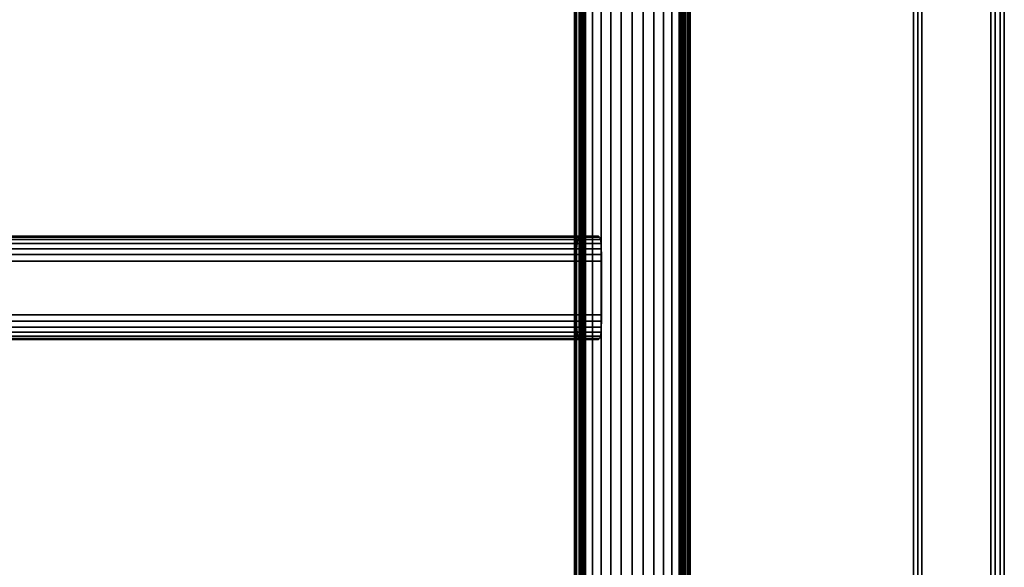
# Model space of a CAD drawing. Header units: inches. Extents: x -213 to 429, y -72 to 85.
# Tile 651 of 656: x 397.91 to 407.47, y 67.16 to 72.47. Entities that reach past the tile are written whole.
import ezdxf
from ezdxf.enums import TextEntityAlignment as Align

# ---------------------------------------------------------------- set-up
doc = ezdxf.new("R2010")
doc.units = ezdxf.units.IN
doc.header["$LTSCALE"] = 96
doc.header["$MEASUREMENT"] = 0
for name, color, linetype in [('A-FURN-3-BE_HOLD-BKCASE-BOTTOM-WOOD-HORIZONTAL', 33, 'Continuous'), ('A-FURN-3-BE_HOLD-BKCASE-BOTTOM-WOOD-TRIM-VERTICAL', 37, 'Continuous'), ('A-FURN-3-BE_HOLD-BKCASE-SHELF-HOLE', 250, 'Continuous'), ('A-FURN-3-BE_HOLD-BKCASE-SHELF-WOOD-HORIZONTAL', 33, 'Continuous'), ('A-FURN-3-BE_HOLD-BKCASE-SHELF-WOOD-TRIM-VERTICAL', 37, 'Continuous'), ('A-FURN-3-BE_HOLD-BKCASE-SIDE-WOOD-TRIM-HORIZONTAL', 37, 'Continuous'), ('A-FURN-3-BE_HOLD-BKCASE-SIDE-WOOD-VERTICAL', 33, 'Continuous'), ('A-FURN-3-BE_HOLD-BKCASE-TOP-FALSE', 251, 'Continuous'), ('A-FURN-3-BE_HOLD-LEG-BASE', 253, 'Continuous'), ('A-FURN-3-BE_HOLD-STOR-TOP-WOOD-HORIZONTAL', 33, 'Continuous'), ('A-FURN-3-BE_HOLD-STOR-TOP-WOOD-TRIM-VERTICAL', 37, 'Continuous'), ('A-FURN-HAWORTH-ATT', 251, 'Continuous')]:
    doc.layers.add(name, color=color, linetype=linetype)
doc.styles.get("Standard").update_dxf_attribs({"font": 'trebuc.ttf'})

# ---------------------------------------------------------------- blocks, each defined once
blk = doc.blocks.new('BMAL-1684-YYYYS-1HG-3D-3')
at = {"layer": 'A-FURN-3-BE_HOLD-STOR-TOP-WOOD-HORIZONTAL'}
for points, invisible_edges in [([(0.04, -0.04, 21.35), (83.93, -0.04, 21.35), (83.93, -15.96, 21.35), (0.04, -15.96, 21.35)], 1), ([(83.93, -15.96, 22.1), (83.93, -0.04, 22.1), (0.04, -0.04, 22.1), (0.04, -15.96, 22.1)], 2)]:
    blk.add_3dface(points, dxfattribs=dict(at, invisible_edges=invisible_edges))
at = {"layer": 'A-FURN-3-BE_HOLD-STOR-TOP-WOOD-TRIM-VERTICAL'}
for points in [[(83.93, -0.04, 21.35), (83.97, -0.04, 21.39), (83.97, -15.96, 21.39), (83.93, -15.96, 21.35)], [(83.93, -15.96, 22.1), (83.97, -15.96, 22.06), (83.97, -0.04, 22.06), (83.93, -0.04, 22.1)], [(83.97, -15.96, 22.06), (83.97, -15.96, 21.39), (83.97, -0.04, 21.39), (83.97, -0.04, 22.06)]]:
    blk.add_3dface(points, dxfattribs=at)
at = {"layer": 'A-FURN-HAWORTH-ATT', "flags": 1}
for tag, p in [('HAWMC', (0, 0)), ('HAWPN', (0, -0.1667)), ('HAWSN', (0, -0.3333))]:
    blk.add_attdef(tag, text='', height=0.1, dxfattribs=at).set_placement(p, align=Align.TOP_CENTER)
blk = doc.blocks.new('BB22N-1630-TTRNN-WITH-GLIDES-3D-3')
at = {"layer": 'A-FURN-3-BE_HOLD-BKCASE-BOTTOM-WOOD-HORIZONTAL'}
for points, invisible_edges in [([(0.04, -0.04, 0.59), (29.92, -0.04, 0.59), (29.92, -15.92, 0.59), (0.04, -15.92, 0.59)], 1), ([(29.92, -15.92, 1.34), (29.92, -0.04, 1.34), (0.04, -0.04, 1.34), (0.04, -15.92, 1.34)], 2)]:
    blk.add_3dface(points, dxfattribs=dict(at, invisible_edges=invisible_edges))
at = {"layer": 'A-FURN-3-BE_HOLD-BKCASE-BOTTOM-WOOD-TRIM-VERTICAL'}
for points in [[(29.92, -0.04, 0.59), (29.96, -0.04, 0.63), (29.96, -15.92, 0.63), (29.92, -15.92, 0.59)], [(29.92, -15.92, 1.34), (29.96, -15.92, 1.3), (29.96, -0.04, 1.3), (29.92, -0.04, 1.34)], [(29.96, -15.92, 1.3), (29.96, -15.92, 0.63), (29.96, -0.04, 0.63), (29.96, -0.04, 1.3)]]:
    blk.add_3dface(points, dxfattribs=at)
at = {"layer": 'A-FURN-3-BE_HOLD-BKCASE-SHELF-HOLE'}
for points, invisible_edges in [([(29.209, -6.357, 12.8453), (29.209, -6.3475, 12.7975), (29.209, -6.3475, 12.7975), (29.209, -6.357, 12.7497)], 8), ([(29.209, -6.357, 15.8453), (29.209, -6.3475, 15.7975), (29.209, -6.3475, 15.7975), (29.209, -6.357, 15.7497)], 8), ([(29.209, -6.3841, 12.8859), (29.209, -6.357, 12.8453), (29.209, -6.357, 12.7497), (29.209, -6.3841, 12.7091)], 10), ([(29.209, -6.3841, 15.8859), (29.209, -6.357, 15.8453), (29.209, -6.357, 15.7497), (29.209, -6.3841, 15.7091)], 10), ([(29.209, -6.4247, 12.913), (29.209, -6.3841, 12.8859), (29.209, -6.3841, 12.7091), (29.209, -6.4247, 12.682)], 10), ([(29.209, -6.4247, 15.913), (29.209, -6.3841, 15.8859), (29.209, -6.3841, 15.7091), (29.209, -6.4247, 15.682)], 10), ([(29.209, -6.4725, 12.9225), (29.209, -6.4247, 12.913), (29.209, -6.4247, 12.682), (29.209, -6.4725, 12.6725)], 10), ([(29.209, -6.4725, 15.9225), (29.209, -6.4247, 15.913), (29.209, -6.4247, 15.682), (29.209, -6.4725, 15.6725)], 10), ([(29.209, -6.5203, 12.913), (29.209, -6.4725, 12.9225), (29.209, -6.4725, 12.6725), (29.209, -6.5203, 12.682)], 10), ([(29.209, -6.5203, 15.913), (29.209, -6.4725, 15.9225), (29.209, -6.4725, 15.6725), (29.209, -6.5203, 15.682)], 10), ([(29.209, -6.5609, 12.8859), (29.209, -6.5203, 12.913), (29.209, -6.5203, 12.682), (29.209, -6.5609, 12.7091)], 10), ([(29.209, -6.5609, 15.8859), (29.209, -6.5203, 15.913), (29.209, -6.5203, 15.682), (29.209, -6.5609, 15.7091)], 10), ([(29.209, -6.588, 12.8453), (29.209, -6.5609, 12.8859), (29.209, -6.5609, 12.7091), (29.209, -6.588, 12.7497)], 10), ([(29.209, -6.588, 15.8453), (29.209, -6.5609, 15.8859), (29.209, -6.5609, 15.7091), (29.209, -6.588, 15.7497)], 10), ([(29.209, -6.5975, 12.7975), (29.209, -6.588, 12.8453), (29.209, -6.588, 12.7497), (29.209, -6.5975, 12.7975)], 2), ([(29.209, -6.5975, 15.7975), (29.209, -6.588, 15.8453), (29.209, -6.588, 15.7497), (29.209, -6.5975, 15.7975)], 2), ([(29.209, -9.247, 12.8453), (29.209, -9.2375, 12.7975), (29.209, -9.2375, 12.7975), (29.209, -9.247, 12.7497)], 8), ([(29.209, -9.247, 15.8453), (29.209, -9.2375, 15.7975), (29.209, -9.2375, 15.7975), (29.209, -9.247, 15.7497)], 8), ([(29.209, -9.2741, 12.8859), (29.209, -9.247, 12.8453), (29.209, -9.247, 12.7497), (29.209, -9.2741, 12.7091)], 10), ([(29.209, -9.2741, 15.8859), (29.209, -9.247, 15.8453), (29.209, -9.247, 15.7497), (29.209, -9.2741, 15.7091)], 10), ([(29.209, -9.3147, 12.913), (29.209, -9.2741, 12.8859), (29.209, -9.2741, 12.7091), (29.209, -9.3147, 12.682)], 10), ([(29.209, -9.3147, 15.913), (29.209, -9.2741, 15.8859), (29.209, -9.2741, 15.7091), (29.209, -9.3147, 15.682)], 10), ([(29.209, -9.3625, 12.9225), (29.209, -9.3147, 12.913), (29.209, -9.3147, 12.682), (29.209, -9.3625, 12.6725)], 10), ([(29.209, -9.3625, 15.9225), (29.209, -9.3147, 15.913), (29.209, -9.3147, 15.682), (29.209, -9.3625, 15.6725)], 10), ([(29.209, -9.4103, 12.913), (29.209, -9.3625, 12.9225), (29.209, -9.3625, 12.6725), (29.209, -9.4103, 12.682)], 10), ([(29.209, -9.4103, 15.913), (29.209, -9.3625, 15.9225), (29.209, -9.3625, 15.6725), (29.209, -9.4103, 15.682)], 10), ([(29.209, -9.4509, 12.8859), (29.209, -9.4103, 12.913), (29.209, -9.4103, 12.682), (29.209, -9.4509, 12.7091)], 10), ([(29.209, -9.4509, 15.8859), (29.209, -9.4103, 15.913), (29.209, -9.4103, 15.682), (29.209, -9.4509, 15.7091)], 10), ([(29.209, -9.478, 12.8453), (29.209, -9.4509, 12.8859), (29.209, -9.4509, 12.7091), (29.209, -9.478, 12.7497)], 10), ([(29.209, -9.478, 15.8453), (29.209, -9.4509, 15.8859), (29.209, -9.4509, 15.7091), (29.209, -9.478, 15.7497)], 10), ([(29.209, -9.4875, 12.7975), (29.209, -9.478, 12.8453), (29.209, -9.478, 12.7497), (29.209, -9.4875, 12.7975)], 2), ([(29.209, -9.4875, 15.7975), (29.209, -9.478, 15.8453), (29.209, -9.478, 15.7497), (29.209, -9.4875, 15.7975)], 2)]:
    blk.add_3dface(points, dxfattribs=dict(at, invisible_edges=invisible_edges))
at = {"layer": 'A-FURN-3-BE_HOLD-BKCASE-SHELF-WOOD-HORIZONTAL', "invisible_edges": 10}
for points in [[(29.17, -15.045, 14.6725), (29.17, -0.9775, 14.6725), (0.79, -0.9775, 14.6725), (0.79, -15.045, 14.6725)], [(29.17, -0.9775, 13.9225), (29.17, -15.045, 13.9225), (0.79, -15.045, 13.9225), (0.79, -0.9775, 13.9225)]]:
    blk.add_3dface(points, dxfattribs=at)
at = {"layer": 'A-FURN-3-BE_HOLD-BKCASE-SHELF-WOOD-TRIM-VERTICAL'}
for points in [[(29.17, -15.045, 14.6725), (29.21, -15.045, 14.6325), (29.21, -0.9775, 14.6325), (29.17, -0.9775, 14.6725)], [(29.17, -0.9775, 13.9225), (29.21, -0.9775, 13.9625), (29.21, -15.045, 13.9625), (29.17, -15.045, 13.9225)], [(29.21, -15.045, 14.6325), (29.21, -15.045, 13.9625), (29.21, -0.9775, 13.9625), (29.21, -0.9775, 14.6325)]]:
    blk.add_3dface(points, dxfattribs=at)
at = {"layer": 'A-FURN-3-BE_HOLD-BKCASE-SIDE-WOOD-TRIM-HORIZONTAL'}
for points in [[(29.21, -0.04, 1.38), (29.25, -0.04, 1.34), (29.25, -15.92, 1.34), (29.21, -15.92, 1.38)], [(29.21, -15.92, 21.31), (29.25, -15.92, 21.35), (29.25, -0.04, 21.35), (29.21, -0.04, 21.31)], [(29.92, -0.04, 21.35), (29.25, -0.04, 21.35), (29.25, -15.92, 21.35), (29.92, -15.92, 21.35)], [(29.96, -15.92, 1.38), (29.92, -15.92, 1.34), (29.92, -0.04, 1.34), (29.96, -0.04, 1.38)], [(29.96, -0.04, 21.31), (29.92, -0.04, 21.35), (29.92, -15.92, 21.35), (29.96, -15.92, 21.31)]]:
    blk.add_3dface(points, dxfattribs=at)
at = {"layer": 'A-FURN-3-BE_HOLD-BKCASE-SIDE-WOOD-VERTICAL'}
for points, invisible_edges in [([(29.21, -15.92, 21.31), (29.21, -0.04, 21.31), (29.21, -0.04, 1.38), (29.21, -15.92, 1.38)], 2), ([(29.96, -0.04, 1.38), (29.96, -0.04, 21.31), (29.96, -15.92, 21.31), (29.96, -15.92, 1.38)], 1)]:
    blk.add_3dface(points, dxfattribs=dict(at, invisible_edges=invisible_edges))
at = {"layer": 'A-FURN-3-BE_HOLD-BKCASE-TOP-FALSE', "invisible_edges": 10}
for points in [[(29.17, -12.92, 21.35), (29.17, -0.9775, 21.35), (0.79, -0.9775, 21.35), (0.79, -12.92, 21.35)], [(29.17, -0.9775, 20.6), (29.17, -12.92, 20.6), (0.79, -12.92, 20.6), (0.79, -0.9775, 20.6)]]:
    blk.add_3dface(points, dxfattribs=at)
at = {"layer": 'A-FURN-3-BE_HOLD-BKCASE-TOP-FALSE'}
for points in [[(29.17, -12.92, 21.35), (29.21, -12.92, 21.31), (29.21, -0.9775, 21.31), (29.17, -0.9775, 21.35)], [(29.17, -0.9775, 20.6), (29.21, -0.9775, 20.64), (29.21, -12.92, 20.64), (29.17, -12.92, 20.6)], [(29.21, -12.92, 21.31), (29.21, -12.92, 20.64), (29.21, -0.9775, 20.64), (29.21, -0.9775, 21.31)]]:
    blk.add_3dface(points, dxfattribs=at)
at = {"layer": 'A-FURN-HAWORTH-ATT', "flags": 1}
for tag, p in [('HAWMC', (0, 0)), ('HAWPN', (0, -0.1667)), ('HAWSN', (0, -0.3333))]:
    blk.add_attdef(tag, text='', height=0.1, dxfattribs=at).set_placement(p, align=Align.TOP_CENTER)
blk = doc.blocks.new('BAZS-1684-S2NN-3D-3')
at = {"layer": 'A-FURN-HAWORTH-ATT', "flags": 1}
for tag, p in [('HAWMC', (0, 0)), ('HAWPN', (0, -0.1667)), ('HAWSN', (0, -0.3333))]:
    blk.add_attdef(tag, text='', height=0.1, dxfattribs=at).set_placement(p, align=Align.TOP_CENTER)
at = {"layer": 'A-FURN-3-BE_HOLD-LEG-BASE'}
mesh = blk.add_polymesh((2, 47), dxfattribs=dict(at, n_close=True))
for k, corner in enumerate([(79.8221, -3.9637, 5.5171), (79.8538, -3.9637, 5.4151), (79.9047, -3.9637, 5.3213), (79.9729, -3.9637, 5.2391), (80.0557, -3.9637, 5.1716), (80.15, -3.9637, 5.1215), (80.2523, -3.9637, 5.0907), (80.3586, -3.9637, 5.0803), (80.4649, -3.9637, 5.0907), (80.5671, -3.9637, 5.1215), (80.6615, -3.9637, 5.1716), (80.7443, -3.9637, 5.2391), (80.8124, -3.9637, 5.3213), (80.8633, -3.9637, 5.4151), (80.8951, -3.9637, 5.5171), (80.9064, -3.9637, 5.6233), (80.92, -3.9637, 7.1805), (80.9173, -3.9637, 7.1904), (80.9099, -3.9637, 7.1977), (80.9, -3.9637, 7.2003), (80.875, -3.9637, 7.2003), (80.865, -3.9637, 7.1977), (80.8577, -3.9637, 7.1904), (80.855, -3.9637, 7.1805), (80.8545, -3.9637, 7.12), (80.853, -3.9637, 7.1097), (80.849, -3.9637, 7.1001), (80.8426, -3.9637, 7.0919), (80.8344, -3.9637, 7.0856), (80.8248, -3.9637, 7.0816), (80.8145, -3.9637, 7.0803), (79.9027, -3.9637, 7.0803), (79.8924, -3.9637, 7.0816), (79.8828, -3.9637, 7.0856), (79.8745, -3.9637, 7.0919), (79.8681, -3.9637, 7.1001), (79.8641, -3.9637, 7.1097), (79.8627, -3.9637, 7.12), (79.8621, -3.9637, 7.1805), (79.8594, -3.9637, 7.1904), (79.8521, -3.9637, 7.1977), (79.8421, -3.9637, 7.2003), (79.8171, -3.9637, 7.2003), (79.8072, -3.9637, 7.1977), (79.7999, -3.9637, 7.1904), (79.7971, -3.9637, 7.1805), (79.8107, -3.9637, 5.6233), (79.8221, -11.9963, 5.5171), (79.8538, -11.9963, 5.4151), (79.9047, -11.9963, 5.3213), (79.9729, -11.9963, 5.2391), (80.0557, -11.9963, 5.1716), (80.15, -11.9963, 5.1215), (80.2523, -11.9963, 5.0907), (80.3586, -11.9963, 5.0803), (80.4649, -11.9963, 5.0907), (80.5671, -11.9963, 5.1215), (80.6615, -11.9963, 5.1716), (80.7443, -11.9963, 5.2391), (80.8124, -11.9963, 5.3213), (80.8633, -11.9963, 5.4151), (80.8951, -11.9963, 5.5171), (80.9064, -11.9963, 5.6233), (80.92, -11.9963, 7.1805), (80.9173, -11.9963, 7.1904), (80.9099, -11.9963, 7.1977), (80.9, -11.9963, 7.2003), (80.875, -11.9963, 7.2003), (80.865, -11.9963, 7.1977), (80.8577, -11.9963, 7.1904), (80.855, -11.9963, 7.1805), (80.8545, -11.9963, 7.12), (80.853, -11.9963, 7.1097), (80.849, -11.9963, 7.1001), (80.8426, -11.9963, 7.0919), (80.8344, -11.9963, 7.0856), (80.8248, -11.9963, 7.0816), (80.8145, -11.9963, 7.0803), (79.9027, -11.9963, 7.0803), (79.8924, -11.9963, 7.0816), (79.8828, -11.9963, 7.0856), (79.8745, -11.9963, 7.0919), (79.8681, -11.9963, 7.1001), (79.8641, -11.9963, 7.1097), (79.8627, -11.9963, 7.12), (79.8621, -11.9963, 7.1805), (79.8594, -11.9963, 7.1904), (79.8521, -11.9963, 7.1977), (79.8421, -11.9963, 7.2003), (79.8171, -11.9963, 7.2003), (79.8072, -11.9963, 7.1977), (79.7999, -11.9963, 7.1904), (79.7971, -11.9963, 7.1805), (79.8107, -11.9963, 5.6233)]):
    mesh.set_mesh_vertex(divmod(k, 47), corner)
mesh = blk.add_polymesh((2, 28), dxfattribs=at)
for k, corner in enumerate([(79.817, -8.24, 7.205), (79.817, -7.72, 7.205), (79.818, -7.6579, 7.1969), (79.821, -7.6, 7.1731), (79.8256, -7.5503, 7.1352), (79.8317, -7.5122, 7.0859), (79.8387, -7.4882, 7.0284), (79.8463, -7.48, 6.965), (80.0315, -7.48, 5.445), (80.0391, -7.4882, 5.3816), (80.0462, -7.5122, 5.3241), (80.0522, -7.5503, 5.2748), (80.0569, -7.6, 5.2369), (80.0598, -7.6579, 5.2131), (80.0608, -7.72, 5.205), (80.0608, -8.24, 5.205), (80.0598, -8.3021, 5.2131), (80.0569, -8.36, 5.2369), (80.0522, -8.4097, 5.2748), (80.0462, -8.4478, 5.3241), (80.0391, -8.4718, 5.3816), (80.0315, -8.48, 5.445), (79.8463, -8.48, 6.965), (79.8387, -8.4718, 7.0284), (79.8317, -8.4478, 7.0859), (79.8256, -8.4097, 7.1352), (79.821, -8.36, 7.1731), (79.818, -8.3021, 7.1969), (4.103, -8.24, 7.205), (4.103, -7.72, 7.205), (4.102, -7.6579, 7.1969), (4.099, -7.6, 7.1731), (4.0944, -7.5503, 7.1352), (4.0883, -7.5122, 7.0859), (4.0813, -7.4882, 7.0284), (4.0737, -7.48, 6.965), (3.8885, -7.48, 5.445), (3.8809, -7.4882, 5.3816), (3.8738, -7.5122, 5.3241), (3.8678, -7.5503, 5.2748), (3.8631, -7.6, 5.2369), (3.8602, -7.6579, 5.2131), (3.8592, -7.72, 5.205), (3.8592, -8.24, 5.205), (3.8602, -8.3021, 5.2131), (3.8631, -8.36, 5.2369), (3.8678, -8.4097, 5.2748), (3.8738, -8.4478, 5.3241), (3.8809, -8.4718, 5.3816), (3.8885, -8.48, 5.445), (4.0737, -8.48, 6.965), (4.0813, -8.4718, 7.0284), (4.0883, -8.4478, 7.0859), (4.0944, -8.4097, 7.1352), (4.099, -8.36, 7.1731), (4.102, -8.3021, 7.1968)]):
    mesh.set_mesh_vertex(divmod(k, 28), corner)

msp = doc.modelspace()

# ---------------------------------------------------------------- block references
for name, p in [('BMAL-1684-YYYYS-1HG-3D-3', (323.5019, 77.8476)), ('BAZS-1684-S2NN-3D-3', (323.5019, 77.8476)), ('BB22N-1630-TTRNN-WITH-GLIDES-3D-3', (377.4219, 77.8476))]:
    msp.add_blockref(name, p)

doc.saveas('drawing.dxf')
